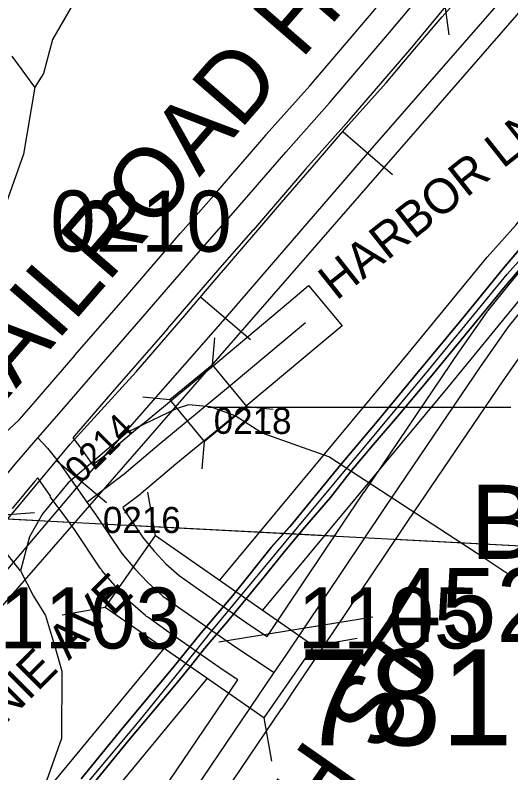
# Model space of a CAD drawing. Extents: x -132.8 to -73.3, y -60 to -26.
# Drawn here: x -117.591 to -117.022, y -45.729 to -44.86 of the extents above; entities that cross this region are included whole.
import ezdxf

# ---------------------------------------------------------------- set-up
doc = ezdxf.new("R2010")
doc.units = 0
for name, color, linetype in [('tdCoDivCarto', 7, 'Continuous'), ('tdCoHydroRiver', 7, 'Continuous'), ('tdCoInt', 7, 'Continuous'), ('tdCoIntCL', 7, 'Continuous'), ('tdCoIntRte', 7, 'Continuous'), ('tdCoPrimary', 7, 'Continuous'), ('tdCoRRCL', 7, 'Continuous'), ('tdCoSecRdNmbr', 7, 'Continuous'), ('tdCoSecRdTxt', 7, 'Continuous'), ('tdCoSecRteBand', 7, 'Continuous'), ('tdCoSecRteCL', 7, 'Continuous'), ('tdCoSectLine', 7, 'Continuous'), ('tdCoSectLinePart', 7, 'Continuous'), ('tdCoStrucNonDivPri', 7, 'Continuous'), ('tdCoStrucPriMaintName', 7, 'Continuous'), ('tdCoStrucSec', 7, 'Continuous'), ('tdCoStrucSecCoName', 7, 'Continuous'), ('tdCoStrucSecFHWANum', 7, 'Continuous'), ('tdCoSurfAsphalt', 7, 'Continuous'), ('tdCoSurfBitum', 7, 'Continuous'), ('tdCoSurfGravel', 7, 'Continuous')]:
    doc.layers.add(name, color=color, linetype=linetype)

msp = doc.modelspace()

# ---------------------------------------------------------------- linework, layer by layer
at = {"layer": 'tdCoDivCarto'}
for p, q in [((-116.99387, -45.10722), (-117.03013, -45.14988)), ((-117.02958, -45.17238), (-116.99432, -45.13119)), ((-117.03013, -45.14988), (-117.0792, -45.21005)), ((-117.06435, -45.21479), (-117.02958, -45.17238)), ((-117.0792, -45.21005), (-117.13148, -45.27294)), ((-117.11565, -45.27718), (-117.06435, -45.21479)), ((-117.13148, -45.27294), (-117.17513, -45.32571)), ((-117.14919, -45.31738), (-117.11565, -45.27718)), ((-117.17952, -45.35265), (-117.14919, -45.31738)), ((-117.17513, -45.32571), (-117.21829, -45.377)), ((-117.20418, -45.38199), (-117.17952, -45.35265)), ((-117.21829, -45.377), (-117.2755, -45.44655)), ((-117.22835, -45.41306), (-117.20418, -45.38199)), ((-117.25769, -45.44685), (-117.22835, -45.41306)), ((-117.2755, -45.44655), (-117.29671, -45.47047)), ((-117.28112, -45.47472), (-117.25769, -45.44685)), ((-117.29671, -45.47047), (-117.34085, -45.52521)), ((-117.30455, -45.50406), (-117.28112, -45.47472)), ((-117.34647, -45.55511), (-117.30455, -45.50406)), ((-117.34085, -45.52521), (-117.37735, -45.56812)), ((-117.37311, -45.58618), (-117.34647, -45.55511)), ((-117.37735, -45.56812), (-117.40988, -45.60825)), ((-117.39023, -45.60809), (-117.37311, -45.58618)), ((-117.40988, -45.60825), (-117.42147, -45.62255)), ((-117.4075, -45.6288), (-117.39023, -45.60809)), ((-117.42147, -45.62255), (-117.47079, -45.68174)), ((-117.45978, -45.69144), (-117.4075, -45.6288)), ((-117.47079, -45.68174), (-117.51493, -45.7355)), ((-117.50269, -45.74372), (-117.45978, -45.69144))]:
    msp.add_line(p, q, dxfattribs=at)
for points in [[(-116.77859, -44.84705), (-116.82889, -44.90746), (-116.86465, -44.95062), (-116.90707, -45.00191), (-116.94011, -45.04162), (-116.99387, -45.10722), (-117.03013, -45.14988), (-117.0792, -45.21005), (-117.13148, -45.27294), (-117.17513, -45.32571), (-117.21829, -45.377), (-117.2755, -45.44655), (-117.29671, -45.47047), (-117.34085, -45.52521), (-117.37735, -45.56812), (-117.40988, -45.60825), (-117.42147, -45.62255), (-117.47079, -45.68174), (-117.51493, -45.7355)], [(-116.77859, -44.84705), (-116.82889, -44.90746), (-116.86465, -44.95062), (-116.90707, -45.00191), (-116.94011, -45.04162), (-116.99387, -45.10722), (-117.03013, -45.14988), (-117.0792, -45.21005), (-117.13148, -45.27294), (-117.17513, -45.32571), (-117.21829, -45.377), (-117.2755, -45.44655), (-117.29671, -45.47047), (-117.34085, -45.52521), (-117.37735, -45.56812), (-117.40988, -45.60825), (-117.42147, -45.62255), (-117.47079, -45.68174), (-117.51493, -45.7355)], [(-116.77859, -44.84705), (-116.82889, -44.90746), (-116.86465, -44.95062), (-116.90707, -45.00191), (-116.94011, -45.04162), (-116.99387, -45.10722), (-117.03013, -45.14988), (-117.0792, -45.21005), (-117.13148, -45.27294), (-117.17513, -45.32571), (-117.21829, -45.377), (-117.2755, -45.44655), (-117.29671, -45.47047), (-117.34085, -45.52521), (-117.37735, -45.56812), (-117.40988, -45.60825), (-117.42147, -45.62255), (-117.47079, -45.68174), (-117.51493, -45.7355)], [(-117.50269, -45.74372), (-117.45978, -45.69144), (-117.4075, -45.6288), (-117.39023, -45.60809), (-117.37311, -45.58618), (-117.34647, -45.55511), (-117.30455, -45.50406), (-117.28112, -45.47472), (-117.25769, -45.44685), (-117.22835, -45.41306), (-117.20418, -45.38199), (-117.17952, -45.35265), (-117.14919, -45.31738), (-117.11565, -45.27718), (-117.06435, -45.21479), (-117.02958, -45.17238), (-116.99432, -45.13119), (-116.95141, -45.07743), (-116.90998, -45.02737), (-116.86633, -44.97558), (-116.8397, -44.94377), (-116.80344, -44.89963), (-116.7667, -44.85524)], [(-117.50269, -45.74372), (-117.45978, -45.69144), (-117.4075, -45.6288), (-117.39023, -45.60809), (-117.37311, -45.58618), (-117.34647, -45.55511), (-117.30455, -45.50406), (-117.28112, -45.47472), (-117.25769, -45.44685), (-117.22835, -45.41306), (-117.20418, -45.38199), (-117.17952, -45.35265), (-117.14919, -45.31738), (-117.11565, -45.27718), (-117.06435, -45.21479), (-117.02958, -45.17238), (-116.99432, -45.13119), (-116.95141, -45.07743), (-116.90998, -45.02737), (-116.86633, -44.97558), (-116.8397, -44.94377), (-116.80344, -44.89963), (-116.7667, -44.85524)], [(-117.50269, -45.74372), (-117.45978, -45.69144), (-117.4075, -45.6288), (-117.39023, -45.60809), (-117.37311, -45.58618), (-117.34647, -45.55511), (-117.30455, -45.50406), (-117.28112, -45.47472), (-117.25769, -45.44685), (-117.22835, -45.41306), (-117.20418, -45.38199), (-117.17952, -45.35265), (-117.14919, -45.31738), (-117.11565, -45.27718), (-117.06435, -45.21479), (-117.02958, -45.17238), (-116.99432, -45.13119), (-116.95141, -45.07743), (-116.90998, -45.02737), (-116.86633, -44.97558), (-116.8397, -44.94377), (-116.80344, -44.89963), (-116.7667, -44.85524)]]:
    msp.add_lwpolyline(points, dxfattribs=at)
at = {"layer": 'tdCoHydroRiver'}
for points in [[(-117.48497, -44.78678), (-117.49005, -44.79927), (-117.52116, -44.84102), (-117.54766, -44.88764), (-117.55818, -44.92679), (-117.56807, -44.9423)], [(-117.56807, -44.9423), (-117.59395, -44.90689)], [(-117.56807, -44.9423), (-117.58119, -45.01925), (-117.6324, -45.163), (-117.65724, -45.26488), (-117.66205, -45.26791)], [(-117.58457, -45.49717), (-117.65022, -45.41494), (-117.66071, -45.39415), (-117.66054, -45.38784), (-117.66515, -45.38299), (-117.6721, -45.34809), (-117.66951, -45.3103), (-117.66256, -45.28682), (-117.66205, -45.26791)], [(-117.02152, -45.50304), (-117.0616, -45.47659), (-117.23067, -45.36633), (-117.30727, -45.33902), (-117.3383, -45.31925), (-117.36644, -45.30902), (-117.39163, -45.30676), (-117.40595, -45.31111), (-117.46191, -45.33799), (-117.52977, -45.39611), (-117.55913, -45.4316), (-117.57404, -45.45802), (-117.58457, -45.49717)], [(-117.58457, -45.49717), (-117.56956, -45.52598), (-117.55596, -45.54843), (-117.54436, -45.58661), (-117.53715, -45.61205), (-117.53765, -45.68934), (-117.55474, -45.73778), (-117.57434, -45.76249), (-117.69777, -45.89168), (-117.78241, -45.98721), (-117.78428, -45.9982)]]:
    msp.add_lwpolyline(points, dxfattribs=at)
at = {"layer": 'tdCoInt'}
for points in [[(-117.35574, -45.50795), (-117.13958, -45.24795), (-117.04894, -45.13731), (-117.01603, -45.10067), (-116.72686, -44.75045), (-116.49222, -44.49771), (-116.25943, -44.24401), (-116.07806, -44.04929), (-116.01748, -43.98556), (-115.9753, -43.94662), (-115.90527, -43.89456), (-115.87073, -43.8711), (-115.79997, -43.83377), (-115.77885, -43.82362), (-115.71678, -43.80337), (-115.64768, -43.78405), (-115.35438, -43.72912)], [(-117.30631, -45.54235), (-117.0933, -45.28614), (-117.00339, -45.17639), (-116.97031, -45.13956), (-116.68172, -44.79), (-116.44817, -44.53845), (-116.21539, -44.28476), (-116.0343, -44.09034), (-115.97534, -44.02831), (-115.93659, -43.99254), (-115.87089, -43.94374), (-115.83944, -43.92237), (-115.77324, -43.88749), (-115.75605, -43.87924), (-115.69972, -43.8609), (-115.63415, -43.84257), (-115.34301, -43.78803)], [(-118.8155, -47.8914), (-118.34095, -46.96185), (-118.22186, -46.7305), (-118.17391, -46.64711), (-117.84833, -46.17342), (-117.70149, -45.95589), (-117.56691, -45.76433), (-117.41954, -45.58628)], [(-118.76226, -47.91908), (-118.28754, -46.98918), (-118.16915, -46.7592), (-118.12292, -46.6788), (-118.08001, -46.61479), (-118.08032, -46.61525), (-117.79861, -46.20701), (-117.65219, -45.9901), (-117.51925, -45.80086), (-117.37117, -45.62189), (-117.37018, -45.62064)]]:
    msp.add_lwpolyline(points, dxfattribs=at)
at = {"layer": 'tdCoIntCL'}
msp.add_lwpolyline([(-117.54308, -45.7826), (-117.44848, -45.66932), (-117.39453, -45.60307), (-117.36479, -45.56578), (-117.28142, -45.46546), (-117.11644, -45.26705), (-117.02617, -45.15685), (-116.99317, -45.12012), (-116.92904, -45.04043), (-116.78958, -44.87295), (-116.70429, -44.77022)], dxfattribs=at)
at = {"layer": 'tdCoIntRte'}
for points in [[(-116.77897, -44.84705), (-116.82927, -44.90746), (-116.86503, -44.95062), (-116.90745, -45.00191), (-116.94049, -45.04162), (-116.99425, -45.10722), (-117.0305, -45.14988), (-117.07958, -45.21005), (-117.13186, -45.27294), (-117.17551, -45.32571), (-117.21867, -45.377), (-117.27588, -45.44655), (-117.29709, -45.47047), (-117.34123, -45.52521), (-117.37773, -45.56812), (-117.41026, -45.60825), (-117.42185, -45.62255), (-117.47117, -45.68174), (-117.51531, -45.7355)], [(-116.77897, -44.84705), (-116.82927, -44.90746), (-116.86503, -44.95062), (-116.90745, -45.00191), (-116.94049, -45.04162), (-116.99425, -45.10722), (-117.0305, -45.14988), (-117.07958, -45.21005), (-117.13186, -45.27294), (-117.17551, -45.32571), (-117.21867, -45.377), (-117.27588, -45.44655), (-117.29709, -45.47047), (-117.34123, -45.52521), (-117.37773, -45.56812), (-117.41026, -45.60825), (-117.42185, -45.62255), (-117.47117, -45.68174), (-117.51531, -45.7355)], [(-117.50306, -45.74372), (-117.46015, -45.69144), (-117.40787, -45.6288), (-117.39061, -45.60809), (-117.37349, -45.58618), (-117.34685, -45.55511), (-117.30493, -45.50406), (-117.2815, -45.47472), (-117.25807, -45.44685), (-117.22873, -45.41306), (-117.20456, -45.38199), (-117.1799, -45.35265), (-117.14957, -45.31738), (-117.11603, -45.27718), (-117.06473, -45.21479), (-117.02996, -45.17238), (-116.9947, -45.13119), (-116.95179, -45.07743), (-116.91036, -45.02737), (-116.86671, -44.97558), (-116.84007, -44.94377), (-116.80382, -44.89963), (-116.76708, -44.85524)], [(-117.50306, -45.74372), (-117.46015, -45.69144), (-117.40787, -45.6288), (-117.39061, -45.60809), (-117.37349, -45.58618), (-117.34685, -45.55511), (-117.30493, -45.50406), (-117.2815, -45.47472), (-117.25807, -45.44685), (-117.22873, -45.41306), (-117.20456, -45.38199), (-117.1799, -45.35265), (-117.14957, -45.31738), (-117.11603, -45.27718), (-117.06473, -45.21479), (-117.02996, -45.17238), (-116.9947, -45.13119), (-116.95179, -45.07743), (-116.91036, -45.02737), (-116.86671, -44.97558), (-116.84007, -44.94377), (-116.80382, -44.89963), (-116.76708, -44.85524)]]:
    msp.add_lwpolyline(points, dxfattribs=at)
at = {"layer": 'tdCoPrimary'}
for points in [[(-116.77859, -44.84705), (-116.82889, -44.90746), (-116.86465, -44.95062), (-116.90707, -45.00191), (-116.94011, -45.04162), (-116.99387, -45.10722), (-117.03013, -45.14988), (-117.0792, -45.21005), (-117.13148, -45.27294), (-117.17513, -45.32571), (-117.21829, -45.377), (-117.2755, -45.44655), (-117.29671, -45.47047), (-117.34085, -45.52521), (-117.37735, -45.56812), (-117.40988, -45.60825), (-117.42147, -45.62255), (-117.47079, -45.68174), (-117.51493, -45.7355)], [(-116.77859, -44.84705), (-116.82889, -44.90746), (-116.86465, -44.95062), (-116.90707, -45.00191), (-116.94011, -45.04162), (-116.99387, -45.10722), (-117.03013, -45.14988), (-117.0792, -45.21005), (-117.13148, -45.27294), (-117.17513, -45.32571), (-117.21829, -45.377), (-117.2755, -45.44655), (-117.29671, -45.47047), (-117.34085, -45.52521), (-117.37735, -45.56812), (-117.40988, -45.60825), (-117.42147, -45.62255), (-117.47079, -45.68174), (-117.51493, -45.7355)], [(-116.77859, -44.84705), (-116.82889, -44.90746), (-116.86465, -44.95062), (-116.90707, -45.00191), (-116.94011, -45.04162), (-116.99387, -45.10722), (-117.03013, -45.14988), (-117.0792, -45.21005), (-117.13148, -45.27294), (-117.17513, -45.32571), (-117.21829, -45.377), (-117.2755, -45.44655), (-117.29671, -45.47047), (-117.34085, -45.52521), (-117.37735, -45.56812), (-117.40988, -45.60825), (-117.42147, -45.62255), (-117.47079, -45.68174), (-117.51493, -45.7355)], [(-117.50269, -45.74372), (-117.45978, -45.69144), (-117.4075, -45.6288), (-117.39023, -45.60809), (-117.37311, -45.58618), (-117.34647, -45.55511), (-117.30455, -45.50406), (-117.28112, -45.47472), (-117.25769, -45.44685), (-117.22835, -45.41306), (-117.20418, -45.38199), (-117.17952, -45.35265), (-117.14919, -45.31738), (-117.11565, -45.27718), (-117.06435, -45.21479), (-117.02958, -45.17238), (-116.99432, -45.13119), (-116.95141, -45.07743), (-116.90998, -45.02737), (-116.86633, -44.97558), (-116.8397, -44.94377), (-116.80344, -44.89963), (-116.7667, -44.85524)], [(-117.50269, -45.74372), (-117.45978, -45.69144), (-117.4075, -45.6288), (-117.39023, -45.60809), (-117.37311, -45.58618), (-117.34647, -45.55511), (-117.30455, -45.50406), (-117.28112, -45.47472), (-117.25769, -45.44685), (-117.22835, -45.41306), (-117.20418, -45.38199), (-117.17952, -45.35265), (-117.14919, -45.31738), (-117.11565, -45.27718), (-117.06435, -45.21479), (-117.02958, -45.17238), (-116.99432, -45.13119), (-116.95141, -45.07743), (-116.90998, -45.02737), (-116.86633, -44.97558), (-116.8397, -44.94377), (-116.80344, -44.89963), (-116.7667, -44.85524)], [(-117.50269, -45.74372), (-117.45978, -45.69144), (-117.4075, -45.6288), (-117.39023, -45.60809), (-117.37311, -45.58618), (-117.34647, -45.55511), (-117.30455, -45.50406), (-117.28112, -45.47472), (-117.25769, -45.44685), (-117.22835, -45.41306), (-117.20418, -45.38199), (-117.17952, -45.35265), (-117.14919, -45.31738), (-117.11565, -45.27718), (-117.06435, -45.21479), (-117.02958, -45.17238), (-116.99432, -45.13119), (-116.95141, -45.07743), (-116.90998, -45.02737), (-116.86633, -44.97558), (-116.8397, -44.94377), (-116.80344, -44.89963), (-116.7667, -44.85524)]]:
    msp.add_lwpolyline(points, dxfattribs=at)
at = {"layer": 'tdCoRRCL'}
for p, q in [((-117.21436, -44.99362), (-117.15754, -45.04258)), ((-117.37757, -45.18326), (-117.32053, -45.23195)), ((-117.5432, -45.37067), (-117.48564, -45.41875))]:
    msp.add_line(p, q, dxfattribs=at)
for points in [[(-119.3286, -47.47698), (-119.15665, -47.29847), (-118.59913, -46.67727), (-116.93489, -44.76771), (-116.87432, -44.6841)], [(-117.60276, -45.44185), (-117.5807, -45.41565), (-117.5274, -45.35183), (-117.50801, -45.33022), (-117.4516, -45.26892), (-117.39608, -45.20407), (-117.36587, -45.16869), (-117.30769, -45.10102), (-117.28503, -45.07482), (-117.24491, -45.02848), (-117.20804, -44.98569), (-117.16466, -44.93727), (-117.13224, -44.89863), (-117.10055, -44.86162), (-117.05865, -44.81424)], [(-117.02271, -44.83022), (-117.18636, -45.01797), (-117.34948, -45.20713), (-117.51427, -45.3946), (-117.67677, -45.58559)]]:
    msp.add_lwpolyline(points, dxfattribs=at)
at = {"layer": 'tdCoSecRteBand'}
for points in [[(-117.60692, -45.34352), (-117.58619, -45.32388), (-117.56745, -45.30234), (-117.56557, -45.30018), (-117.52196, -45.24967), (-117.52191, -45.24961), (-117.52186, -45.24955), (-117.46127, -45.18009), (-117.40117, -45.11014), (-117.40102, -45.10997), (-117.40087, -45.10979), (-117.36253, -45.06655), (-117.30275, -44.99716), (-117.30259, -44.99698), (-117.30243, -44.9968), (-117.25256, -44.94079), (-117.18383, -44.86052), (-117.13993, -44.80785)], [(-117.09347, -44.84582), (-117.13786, -44.89909), (-117.13799, -44.89924), (-117.13812, -44.89939), (-117.20717, -44.98003), (-117.20736, -44.98025), (-117.20755, -44.98047), (-117.25745, -45.03651), (-117.31722, -45.10587), (-117.31736, -45.10603), (-117.31749, -45.10619), (-117.35581, -45.14942), (-117.41583, -45.21928), (-117.41591, -45.21937), (-117.41598, -45.21945), (-117.4766, -45.28894), (-117.5202, -45.33943), (-117.52023, -45.33947), (-117.52027, -45.33952), (-117.5246, -45.3445), (-117.51633, -45.35504), (-117.51586, -45.35562), (-117.51543, -45.35623), (-117.50176, -45.37554), (-117.4842, -45.36223), (-117.44486, -45.32896), (-117.44472, -45.32884), (-117.44458, -45.32873), (-117.36304, -45.26147), (-117.27681, -45.18929), (-117.2538, -45.17003), (-117.21529, -45.21604), (-117.23829, -45.23529), (-117.32461, -45.30755), (-117.32469, -45.30762), (-117.32477, -45.30769), (-117.40626, -45.3749), (-117.44607, -45.40856), (-117.44668, -45.40908), (-117.44732, -45.40956), (-117.46706, -45.42453), (-117.46651, -45.42531), (-117.46674, -45.42547), (-117.44417, -45.45904), (-117.43094, -45.4747), (-117.41762, -45.48891), (-117.40232, -45.50248), (-117.38305, -45.51625), (-117.32182, -45.55887), (-117.30153, -45.57234)], [(-117.30153, -45.57234), (-117.21652, -45.44602), (-117.18995, -45.40653), (-117.18992, -45.40649), (-117.18989, -45.40646), (-117.08065, -45.24517), (-117.08051, -45.24497), (-117.08037, -45.24477), (-117.04905, -45.20013), (-117.04847, -45.19931), (-117.04785, -45.19853), (-117.0222, -45.16672), (-117.02208, -45.16657), (-117.02195, -45.16642), (-116.96623, -45.09911)], [(-117.00051, -45.23541), (-117.03111, -45.27903), (-117.14019, -45.44007), (-117.16674, -45.47951), (-117.2517, -45.60577), (-117.25168, -45.60578), (-117.26844, -45.63049), (-117.28495, -45.65536), (-117.28519, -45.6552), (-117.28536, -45.65544), (-117.38683, -45.80508)], [(-117.43649, -45.77142), (-117.33518, -45.62201), (-117.35528, -45.60867), (-117.35555, -45.60849), (-117.35582, -45.6083), (-117.41747, -45.56539), (-117.41762, -45.56529), (-117.41777, -45.56518), (-117.43849, -45.55039), (-117.43978, -45.54947), (-117.44096, -45.54841), (-117.45847, -45.53288), (-117.4595, -45.53196), (-117.46045, -45.53096), (-117.47524, -45.51517), (-117.47577, -45.51461), (-117.47627, -45.51402), (-117.49107, -45.49651), (-117.49213, -45.49525), (-117.49305, -45.49388), (-117.52268, -45.4498), (-117.53253, -45.4359), (-117.55036, -45.41238), (-117.5496, -45.4118), (-117.56396, -45.39152), (-117.5647, -45.39059), (-117.56795, -45.39433), (-117.59419, -45.42547)]]:
    msp.add_lwpolyline(points, dxfattribs=at)
at = {"layer": 'tdCoSecRteCL'}
for points in [[(-117.56451, -45.34466), (-117.5429, -45.31983), (-117.49925, -45.26927), (-117.43859, -45.19973), (-117.37842, -45.12969), (-117.33995, -45.08629), (-117.28002, -45.01675), (-117.22996, -44.96052), (-117.16091, -44.87988), (-117.11652, -44.82661)], [(-117.29335, -45.61378), (-117.27973, -45.59369), (-117.19163, -45.46276), (-117.16506, -45.42328), (-117.05581, -45.262), (-117.02449, -45.21736), (-116.99884, -45.18555), (-116.94311, -45.11823), (-116.85384, -45.01021), (-116.80328, -44.9493), (-116.79071, -44.93673), (-116.77838, -44.92686), (-116.76654, -44.91971), (-116.75446, -44.91428), (-116.73843, -44.90911), (-116.72264, -44.90763), (-116.70193, -44.90812), (-116.68417, -44.91157), (-116.65483, -44.92316), (-116.49503, -44.99049), (-116.47729, -44.99784), (-116.43732, -45.01441)], [(-117.50833, -45.41817), (-117.46544, -45.38566), (-117.42549, -45.35187), (-117.34386, -45.28455), (-117.25755, -45.21229)], [(-117.72224, -45.52591), (-117.7101, -45.51169), (-117.66793, -45.46483), (-117.65733, -45.45272), (-117.65067, -45.4451), (-117.63661, -45.42883), (-117.62851, -45.41939), (-117.61713, -45.40614), (-117.59074, -45.37482), (-117.56451, -45.34466)], [(-117.56451, -45.34466), (-117.55348, -45.35631), (-117.53991, -45.37357), (-117.50833, -45.41817)], [(-117.50833, -45.41817), (-117.49799, -45.43276), (-117.46815, -45.47715), (-117.45336, -45.49466), (-117.43856, -45.51044), (-117.42105, -45.52598), (-117.40034, -45.54077), (-117.33868, -45.58368), (-117.29335, -45.61378)], [(-117.41166, -45.78826), (-117.29335, -45.61378)]]:
    msp.add_lwpolyline(points, dxfattribs=at)
at = {"layer": 'tdCoSectLine'}
msp.add_lwpolyline([(-117.79763, -45.427), (-116.79907, -45.47934)], dxfattribs=at)
at = {"layer": 'tdCoSectLinePart'}
for points in [[(-117.60537, -45.43708), (-117.52878, -45.44109)], [(-117.45307, -45.44506), (-117.22406, -45.45707)], [(-117.15454, -45.46071), (-116.79907, -45.47934)]]:
    msp.add_lwpolyline(points, dxfattribs=at)
at = {"layer": 'tdCoStrucNonDivPri'}
for p, q in [((-117.42967, -45.45649), (-117.43857, -45.40687)), ((-117.48722, -45.53918), (-117.42967, -45.45649)), ((-117.42967, -45.45649), (-117.2477, -45.58314)), ((-117.48722, -45.53918), (-117.53685, -45.54807)), ((-117.30525, -45.66583), (-117.48722, -45.53918)), ((-117.2477, -45.58314), (-117.1981, -45.57423)), ((-117.2477, -45.58314), (-117.30525, -45.66583)), ((-117.2477, -45.58314), (-117.2477, -45.58314)), ((-117.30525, -45.66583), (-117.29638, -45.71544))]:
    msp.add_line(p, q, dxfattribs=at)
at = {"layer": 'tdCoStrucSec'}
for points in [[(-117.09255, -44.88249), (-117.09657, -44.85147), (-117.14612, -44.81328)], [(-117.36171, -45.22974), (-117.3647, -45.26088), (-117.3249, -45.30914)], [(-117.4441, -45.29769), (-117.41296, -45.30068), (-117.3647, -45.26088)], [(-117.37615, -45.38008), (-117.37316, -45.34894), (-117.41296, -45.30068)], [(-117.29443, -45.31206), (-117.3249, -45.30914), (-117.37316, -45.34894)], [(-117.56847, -45.43046), (-117.599, -45.43269), (-117.63989, -45.48004)]]:
    msp.add_lwpolyline(points, dxfattribs=at)
at = {"layer": 'tdCoStrucSecFHWANum'}
for p, q in [((-117.02196, -45.30982), (-117.36966, -45.30982)), ((-117.18001, -45.55023), (-117.35702, -45.57871))]:
    msp.add_line(p, q, dxfattribs=at)
at = {"layer": 'tdCoSurfAsphalt'}
msp.add_lwpolyline([(-117.59074, -45.37482), (-117.56451, -45.34466), (-117.5429, -45.31983), (-117.49925, -45.26927), (-117.43859, -45.19973), (-117.37842, -45.12969), (-117.33995, -45.08629), (-117.28002, -45.01675), (-117.22996, -44.96052), (-117.16091, -44.87988), (-117.11652, -44.82661)], dxfattribs=at)
at = {"layer": 'tdCoSurfBitum'}
msp.add_lwpolyline([(-117.56451, -45.34466), (-117.55348, -45.35631), (-117.53991, -45.37357), (-117.50833, -45.41817)], dxfattribs=at)
at = {"layer": 'tdCoSurfGravel'}
for points in [[(-117.19163, -45.46276), (-117.16506, -45.42328), (-117.05581, -45.262), (-117.02449, -45.21736), (-116.99884, -45.18555), (-116.94311, -45.11823), (-116.85384, -45.01021), (-116.80328, -44.9493), (-116.79071, -44.93673), (-116.77838, -44.92686), (-116.76654, -44.91971), (-116.75446, -44.91428), (-116.73843, -44.90911), (-116.72264, -44.90763), (-116.70193, -44.90812), (-116.68417, -44.91157), (-116.65483, -44.92316), (-116.49503, -44.99049), (-116.47729, -44.99784)], [(-117.50833, -45.41817), (-117.46544, -45.38566), (-117.42549, -45.35187), (-117.34386, -45.28455), (-117.25755, -45.21229)], [(-117.50833, -45.41817), (-117.49799, -45.43276), (-117.46815, -45.47715), (-117.45336, -45.49466), (-117.43856, -45.51044), (-117.42105, -45.52598), (-117.40034, -45.54077), (-117.33868, -45.58368), (-117.29335, -45.61378)], [(-117.41166, -45.78826), (-117.29335, -45.61378), (-117.27973, -45.59369), (-117.19163, -45.46276)]]:
    msp.add_lwpolyline(points, dxfattribs=at)

# ---------------------------------------------------------------- texts
at = {"layer": 'tdCoSecRdNmbr'}
for s, height, rotation, p in [('0210', 0.07, 359.91214, (-117.55031, -45.13082)), ('0218', 0.03, 359.91214, (-117.36277, -45.33997)), ('0214', 0.03, 44.91213, (-117.51554, -45.39853)), ('0216', 0.03, 359.91214, (-117.4899, -45.45369)), ('1103', 0.07, 359.91216, (-117.60867, -45.58602)), ('1105', 0.07, 359.91229, (-117.2662, -45.5859))]:
    msp.add_text(s, height=height, rotation=rotation, dxfattribs=at).set_placement(p)
at = {"layer": 'tdCoSecRdTxt'}
for s, height, rotation, p in [('RAILROAD HIGHWAY', 0.08, 49.05802, (-117.64039, -45.34716)), ('HARBOR LN', 0.04, 38.37669, (-117.22196, -45.18783)), ('HANIE AVE', 0.04, 45.03829, (-117.65516, -45.72674)), ('225TH ST', 0.08, 55.18304, (-117.37383, -45.99622))]:
    msp.add_text(s, height=height, rotation=rotation, dxfattribs=at).set_placement(p)
at = {"layer": 'tdCoStrucPriMaintName'}
msp.add_text('78117O080', height=0.11, dxfattribs=at).set_placement((-117.26531, -45.69722))
msp.add_text('78117O080', height=0.11, dxfattribs=at).set_placement((-117.26531, -45.69722))
msp.add_text('78117O080', height=0.11, dxfattribs=at).set_placement((-117.26531, -45.69722))
at = {"layer": 'tdCoStrucSecCoName'}
msp.add_text('BR.OVER I-80', height=0.085, dxfattribs=at).set_placement((-117.06789, -45.48337))
at = {"layer": 'tdCoStrucSecFHWANum'}
msp.add_text('45280', height=0.085, dxfattribs=at).set_placement((-117.16479, -45.57868))

doc.saveas('drawing.dxf')
